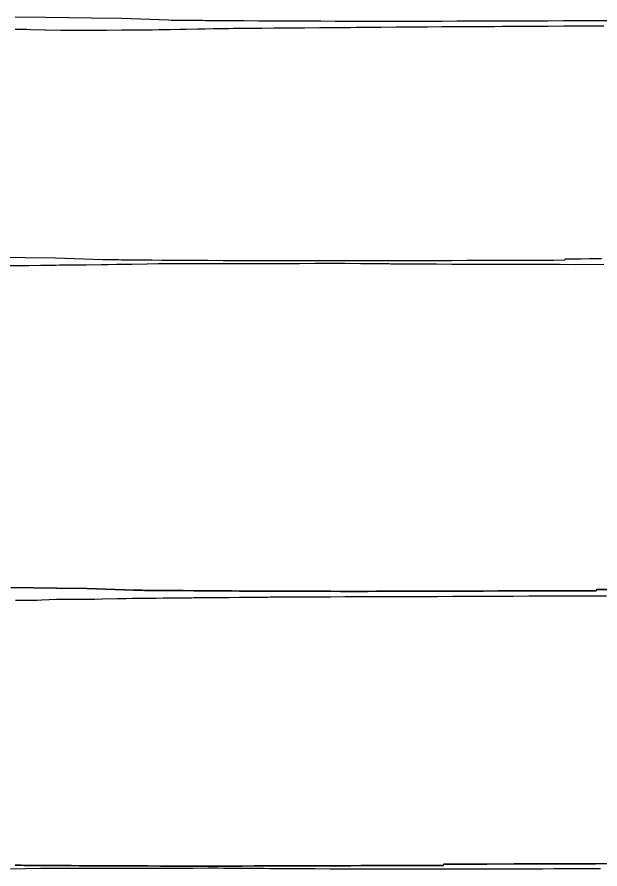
# Model space of a CAD drawing. Extents: x -70 to 701944, y -4 to 666871.
# Drawn here: x 691761.3 to 691975.6, y 666506.4 to 666819.7 of the extents above; entities that cross this region are included whole.
import ezdxf

# ---------------------------------------------------------------- set-up
doc = ezdxf.new("R2010")
doc.units = 0
for name, color, linetype in [('R_Fin Surface', 7, 'Continuous'), ('R_No Plot', 7, 'Continuous'), ('T_Notes', 7, 'Continuous')]:
    doc.layers.add(name, color=color, linetype=linetype)

msp = doc.modelspace()

# ---------------------------------------------------------------- linework, layer by layer
at = {"layer": 'R_Fin Surface'}
for points in [[(691759.05, 666609.94), (691775.85, 666609.69), (691775.85, 666609.69), (691787.06, 666609.55), (691787.06, 666609.55), (691804.24, 666608.91), (691805.18, 666608.9), (691806.14, 666608.89), (691807.13, 666608.88), (691808.13, 666608.87), (691808.13, 666608.87), (691809.16, 666608.86), (691809.46, 666608.86), (691809.46, 666608.86), (691810.2, 666608.85), (691810.21, 666608.85), (691811.26, 666608.84), (691811.26, 666608.84), (691812.34, 666608.83), (691813.43, 666608.82), (691813.43, 666608.82), (691813.43, 666608.82), (691814.52, 666608.81), (691815.06, 666608.81), (691815.06, 666608.81), (691815.63, 666608.8), (691816.75, 666608.79), (691817.87, 666608.78), (691819, 666608.77), (691820.12, 666608.77), (691820.21, 666608.76), (691820.66, 666608.76), (691821.25, 666608.76), (691821.25, 666608.76), (691822.37, 666608.75), (691822.37, 666608.75), (691822.37, 666608.75), (691822.37, 666608.75), (691822.38, 666608.75), (691826.26, 666608.72), (691826.26, 666608.72), (691830.21, 666608.69), (691830.21, 666608.69), (691831.86, 666608.68), (691831.86, 666608.68), (691837.46, 666608.64), (691837.46, 666608.64), (691840.21, 666608.63), (691843.06, 666608.61), (691848.66, 666608.59), (691848.66, 666608.59), (691850.21, 666608.58), (691850.21, 666608.58), (691854.26, 666608.56), (691859.86, 666608.54), (691859.86, 666608.54), (691860.21, 666608.54), (691865.47, 666608.53), (691870.2, 666608.52), (691870.21, 666608.52), (691871.07, 666608.52), (691871.07, 666608.52), (691876.67, 666608.51), (691876.67, 666608.51), (691880.2, 666608.5), (691880.21, 666608.5), (691880.21, 666608.5), (691882.27, 666608.5), (691887.87, 666608.5), (691887.87, 666608.5), (691890.21, 666608.5), (691893.47, 666608.51), (691899.07, 666608.51), (691899.07, 666608.51), (691900.21, 666608.52), (691900.21, 666608.52), (691904.67, 666608.53), (691910.21, 666608.54), (691910.27, 666608.54), (691910.27, 666608.54), (691915.87, 666608.56), (691915.87, 666608.56), (691920.21, 666608.57), (691920.21, 666608.57), (691921.47, 666608.57), (691927.07, 666608.59), (691927.07, 666608.59), (691930.21, 666608.6), (691930.21, 666608.6), (691932.67, 666608.61), (691938.27, 666608.63), (691938.27, 666608.63), (691940.21, 666608.63), (691940.21, 666608.63), (691943.88, 666608.64), (691949.48, 666608.66), (691949.48, 666608.66), (691950.21, 666608.66), (691950.21, 666608.66), (691955.08, 666608.68), (691960.21, 666608.69), (691960.21, 666608.69), (691960.68, 666608.69), (691966.28, 666608.71), (691966.28, 666608.71), (691970.21, 666608.72), (691974.2, 666608.73), (691974.42, 666609.19), (691974.43, 666609.19), (691974.43, 666609.19), (691980.21, 666609.2)], [(691760.55, 666507.79), (691761.67, 666507.78), (691762.8, 666507.77), (691763.92, 666507.76), (691764.01, 666507.76), (691764.46, 666507.76), (691765.05, 666507.75), (691765.05, 666507.75), (691766.17, 666507.74), (691766.17, 666507.74), (691766.17, 666507.74), (691766.17, 666507.74), (691766.18, 666507.74), (691770.06, 666507.71), (691770.06, 666507.71), (691774.01, 666507.69), (691774.01, 666507.69), (691775.66, 666507.68), (691775.66, 666507.68), (691781.26, 666507.64), (691781.26, 666507.64), (691784.01, 666507.62), (691786.86, 666507.61), (691792.46, 666507.58), (691792.46, 666507.58), (691794.01, 666507.57), (691794.01, 666507.57), (691798.06, 666507.56), (691803.67, 666507.54), (691803.67, 666507.54), (691804.01, 666507.54), (691809.27, 666507.52), (691814.01, 666507.51), (691814.01, 666507.51), (691814.87, 666507.51), (691814.87, 666507.51), (691820.47, 666507.5), (691820.47, 666507.5), (691824, 666507.5), (691824.01, 666507.5), (691824.01, 666507.5), (691826.07, 666507.5), (691831.67, 666507.5), (691831.67, 666507.5), (691834.01, 666507.5), (691837.27, 666507.5), (691842.87, 666507.51), (691842.87, 666507.51), (691844.01, 666507.51), (691844.01, 666507.51), (691848.47, 666507.52), (691854.01, 666507.54), (691854.07, 666507.54), (691854.07, 666507.54), (691859.67, 666507.55), (691859.67, 666507.55), (691864.01, 666507.57), (691864.01, 666507.57), (691865.27, 666507.57), (691870.87, 666507.59), (691870.87, 666507.59), (691874.01, 666507.6), (691874.01, 666507.6), (691876.47, 666507.6), (691882.08, 666507.62), (691882.08, 666507.62), (691884.01, 666507.63), (691884.01, 666507.63), (691887.68, 666507.64), (691893.28, 666507.66), (691893.28, 666507.66), (691894.01, 666507.66), (691894.01, 666507.66), (691898.88, 666507.67), (691904.01, 666507.69), (691904.01, 666507.69), (691904.48, 666507.69), (691910.08, 666507.71), (691910.08, 666507.71), (691914.01, 666507.72), (691918, 666507.73), (691918.22, 666508.18), (691918.23, 666508.18), (691918.23, 666508.18), (691924.01, 666508.2), (691927, 666508.22), (691927.01, 666508.22), (691931.5, 666508.23), (691931.51, 666508.23), (691934.01, 666508.23), (691944.01, 666508.26), (691954.01, 666508.29), (691964.01, 666508.32), (691974.01, 666508.35), (691984.01, 666508.38)]]:
    msp.add_lwpolyline(points, dxfattribs=at)
at = {"layer": 'R_No Plot'}
for points in [[(691760.78, 666605.24), (691764.65, 666605.26), (691768.75, 666605.29), (691770.25, 666605.42), (691770.42, 666605.43), (691775.85, 666605.58), (691776.23, 666605.59), (691777.29, 666605.63), (691777.89, 666605.64), (691781.46, 666605.64), (691787.06, 666605.64), (691789.92, 666605.64), (691792.66, 666605.7), (691798.26, 666605.83), (691799.32, 666605.85), (691801.29, 666605.89), (691803.76, 666605.94), (691803.86, 666605.94), (691809.46, 666606.01), (691812.53, 666606.04), (691815.06, 666606.06), (691815.26, 666606.07), (691820.66, 666606.12), (691825.53, 666606.17), (691826.26, 666606.18), (691831.86, 666606.23), (691832.25, 666606.23), (691837.46, 666606.28), (691839.33, 666606.29), (691843.06, 666606.33), (691844.22, 666606.34), (691848.66, 666606.38), (691853.49, 666606.42), (691854.26, 666606.43), (691856.33, 666606.44), (691859.86, 666606.48), (691865.47, 666606.53), (691867.02, 666606.54), (691868.16, 666606.54), (691868.28, 666606.54), (691871.07, 666606.54), (691876.67, 666606.54), (691881.85, 666606.55), (691882.27, 666606.55), (691884.36, 666606.55), (691887.87, 666606.55), (691893.47, 666606.55), (691897.23, 666606.55), (691899.07, 666606.56), (691904.67, 666606.6), (691908.06, 666606.62), (691910.27, 666606.62), (691913.23, 666606.62), (691915.87, 666606.64), (691921.47, 666606.67), (691923.76, 666606.68), (691927.07, 666606.7), (691932.67, 666606.74), (691933.73, 666606.74), (691938.27, 666606.74), (691940.04, 666606.74), (691943.88, 666606.77), (691949.48, 666606.8), (691949.9, 666606.8), (691955.08, 666606.8), (691956.53, 666606.8), (691960.68, 666606.8), (691965.08, 666606.81), (691966.28, 666606.81), (691973.95, 666606.81), (691978.03, 666606.84)], [(691758.86, 666506.5), (691764.46, 666506.59), (691769.88, 666506.68), (691770.06, 666506.68), (691771.24, 666506.7), (691775.66, 666506.69), (691781.26, 666506.69), (691785.21, 666506.69), (691786.86, 666506.71), (691787.11, 666506.71), (691792.46, 666506.72), (691798.06, 666506.72), (691800.74, 666506.73), (691803.67, 666506.71), (691804.58, 666506.71), (691809.27, 666506.72), (691814.87, 666506.73), (691817.93, 666506.74), (691820.47, 666506.75), (691826.07, 666506.77), (691831.59, 666506.79), (691831.67, 666506.79), (691835.15, 666506.79), (691837.27, 666506.77), (691842.87, 666506.73), (691848.14, 666506.69), (691848.47, 666506.69), (691852.06, 666506.66), (691854.07, 666506.65), (691859.67, 666506.61), (691863.85, 666506.59), (691865.27, 666506.58), (691869, 666506.55), (691870.87, 666506.54), (691876.47, 666506.52), (691879.9, 666506.51), (691882.08, 666506.49), (691884.32, 666506.48), (691887.68, 666506.47), (691893.28, 666506.45), (691894.79, 666506.45), (691898.88, 666506.43), (691899.38, 666506.43), (691904.48, 666506.44), (691910.08, 666506.45), (691912.25, 666506.46), (691916.61, 666506.45), (691920.69, 666506.44), (691933.45, 666506.48), (691937.65, 666506.48), (691950.5, 666506.52), (691954.66, 666506.53), (691958.8, 666506.54), (691971.7, 666506.58), (691975.8, 666506.58)]]:
    msp.add_lwpolyline(points, dxfattribs=at)
at = {"layer": 'T_Notes'}
for points in [[(691979.03, 666818.25), (691973.43, 666818.23), (691972.96, 666818.23), (691967.83, 666818.21), (691962.96, 666818.2), (691962.23, 666818.2), (691956.63, 666818.18), (691952.96, 666818.17), (691951.03, 666818.16), (691945.43, 666818.15), (691942.96, 666818.14), (691939.83, 666818.13), (691934.23, 666818.11), (691932.96, 666818.11), (691928.63, 666818.09), (691923.03, 666818.08), (691922.96, 666818.08), (691917.42, 666818.06), (691912.96, 666818.05), (691911.82, 666818.05), (691906.22, 666818.04), (691902.96, 666818.04), (691900.62, 666818.04), (691895.02, 666818.04), (691892.96, 666818.04), (691889.42, 666818.04), (691883.82, 666818.05), (691882.96, 666818.05), (691878.22, 666818.06), (691872.96, 666818.08), (691872.62, 666818.08), (691867.02, 666818.1), (691862.96, 666818.12), (691861.42, 666818.12), (691855.82, 666818.15), (691852.96, 666818.17), (691850.22, 666818.18), (691844.62, 666818.22), (691842.96, 666818.23), (691839.01, 666818.26), (691835.13, 666818.28), (691835.12, 666818.28), (691834, 666818.29), (691833.41, 666818.3), (691832.96, 666818.3), (691832.88, 666818.3), (691831.75, 666818.31), (691830.62, 666818.32), (691829.5, 666818.33), (691828.39, 666818.34), (691827.81, 666818.34), (691827.28, 666818.35), (691826.18, 666818.36), (691825.09, 666818.37), (691824.02, 666818.38), (691822.95, 666818.39), (691822.21, 666818.4), (691821.91, 666818.4), (691820.89, 666818.41), (691819.88, 666818.42), (691818.9, 666818.43), (691817.94, 666818.44), (691817, 666818.45), (691799.81, 666819.09), (691788.61, 666819.23), (691771.81, 666819.47), (691760.6, 666819.66)], [(691760.6, 666815.24), (691763.27, 666815.19), (691764.91, 666815.15), (691766.21, 666815.11), (691766.26, 666815.11), (691771.57, 666814.92), (691771.81, 666814.92), (691777.41, 666814.84), (691781.75, 666814.78), (691783.01, 666814.79), (691786.88, 666814.82), (691788.61, 666814.83), (691794.21, 666814.87), (691799.81, 666814.9), (691805.41, 666814.94), (691806.29, 666814.94), (691806.57, 666814.95), (691807.19, 666814.96), (691811.01, 666815.01), (691813.42, 666815.05), (691816.61, 666815.08), (691817.62, 666815.08), (691821.19, 666815.16), (691822.21, 666815.18), (691823.45, 666815.2), (691827.81, 666815.29), (691830.38, 666815.33), (691833.41, 666815.39), (691838.01, 666815.46), (691839.01, 666815.48), (691839.07, 666815.48), (691840.75, 666815.51), (691844.62, 666815.54), (691850.22, 666815.59), (691851.29, 666815.6), (691855.82, 666815.64), (691860.79, 666815.68), (691861.42, 666815.69), (691864.92, 666815.72), (691867.02, 666815.74), (691872.62, 666815.78), (691873.6, 666815.79), (691878.22, 666815.83), (691880.04, 666815.84), (691883.82, 666815.87), (691886.07, 666815.88), (691889.42, 666815.91), (691894.85, 666815.96), (691895.02, 666815.96), (691900.62, 666816), (691906.22, 666816.04), (691908.82, 666816.06), (691909.33, 666816.06), (691911.82, 666816.09), (691912.26, 666816.09), (691917.42, 666816.12), (691922.77, 666816.15), (691923.03, 666816.15), (691923.52, 666816.15), (691928.63, 666816.18), (691934.23, 666816.22), (691936.8, 666816.23), (691939.83, 666816.25), (691945.43, 666816.28), (691949.39, 666816.3), (691951.03, 666816.3), (691951.38, 666816.3), (691956.63, 666816.33), (691962.23, 666816.37), (691963.92, 666816.38), (691966.2, 666816.38), (691967.83, 666816.38), (691973.43, 666816.38), (691977.08, 666816.38)], [(691976.14, 666730.71), (691971.64, 666730.7), (691968.65, 666730.68), (691962.86, 666730.66), (691962.64, 666730.21), (691958.65, 666730.2), (691954.72, 666730.19), (691949.12, 666730.17), (691948.65, 666730.17), (691943.52, 666730.15), (691938.65, 666730.14), (691937.92, 666730.14), (691932.31, 666730.12), (691928.65, 666730.11), (691926.71, 666730.1), (691921.11, 666730.08), (691918.65, 666730.08), (691915.51, 666730.07), (691909.91, 666730.05), (691908.65, 666730.05), (691904.31, 666730.03), (691898.71, 666730.02), (691898.65, 666730.02), (691893.11, 666730), (691888.65, 666729.99), (691887.51, 666729.99), (691881.91, 666729.98), (691878.65, 666729.98), (691876.31, 666729.98), (691870.71, 666729.98), (691868.64, 666729.98), (691865.11, 666729.98), (691859.51, 666729.99), (691858.64, 666729.99), (691853.9, 666730), (691848.65, 666730.02), (691848.3, 666730.02), (691842.7, 666730.04), (691838.64, 666730.05), (691837.1, 666730.06), (691831.5, 666730.09), (691828.65, 666730.1), (691825.9, 666730.12), (691820.3, 666730.15), (691818.65, 666730.17), (691814.7, 666730.19), (691810.82, 666730.22), (691810.81, 666730.22), (691809.69, 666730.23), (691809.1, 666730.24), (691808.65, 666730.24), (691808.56, 666730.24), (691807.43, 666730.25), (691806.31, 666730.26), (691805.19, 666730.27), (691804.07, 666730.28), (691803.5, 666730.28), (691802.96, 666730.29), (691801.87, 666730.3), (691800.78, 666730.31), (691799.7, 666730.32), (691798.64, 666730.33), (691797.9, 666730.33), (691797.59, 666730.34), (691796.57, 666730.35), (691795.57, 666730.36), (691794.58, 666730.37), (691793.62, 666730.37), (691792.68, 666730.38), (691775.49, 666731.02), (691764.29, 666731.17), (691747.49, 666731.41)], [(691758.69, 666728.26), (691764.29, 666728.34), (691765.62, 666728.36), (691769.89, 666728.41), (691775.49, 666728.48), (691776.94, 666728.5), (691781.1, 666728.54), (691782.62, 666728.55), (691786.7, 666728.6), (691792.3, 666728.68), (691794.69, 666728.72), (691797.9, 666728.75), (691799.54, 666728.77), (691803.5, 666728.83), (691809.1, 666728.92), (691813.21, 666728.99), (691814.7, 666729), (691816.73, 666729.03), (691820.3, 666729.02), (691825.9, 666729.02), (691828.45, 666729.02), (691831.5, 666729.06), (691832.35, 666729.07), (691837.1, 666729.08), (691842.7, 666729.08), (691843.9, 666729.08), (691848.3, 666729.07), (691851.2, 666729.06), (691853.9, 666729.06), (691859.51, 666729.07), (691862.29, 666729.08), (691865.11, 666729.09), (691870.71, 666729.11), (691873.62, 666729.12), (691876.31, 666729.12), (691880.93, 666729.11), (691881.91, 666729.1), (691887.51, 666729.06), (691891.62, 666729.03), (691893.11, 666729.02), (691898.02, 666728.98), (691898.71, 666728.97), (691904.31, 666728.94), (691907.49, 666728.92), (691909.91, 666728.9), (691915.14, 666728.87), (691915.51, 666728.86), (691921.11, 666728.84), (691923.7, 666728.83), (691926.71, 666728.81), (691929.97, 666728.79), (691932.31, 666728.78), (691937.92, 666728.77), (691938.23, 666728.77), (691943.52, 666728.74), (691944.6, 666728.74), (691949.12, 666728.75), (691954.72, 666728.76), (691954.89, 666728.76), (691960.96, 666728.74), (691966.64, 666728.73), (691977.03, 666728.76)], [(691980.21, 666609.2), (691974.42, 666609.19), (691974.2, 666608.73), (691970.21, 666608.72), (691966.28, 666608.71), (691960.68, 666608.69), (691960.21, 666608.69), (691955.08, 666608.68), (691950.21, 666608.66), (691949.48, 666608.66), (691943.88, 666608.64), (691940.21, 666608.63), (691938.27, 666608.63), (691932.67, 666608.61), (691930.21, 666608.6), (691927.07, 666608.59), (691921.47, 666608.57), (691920.21, 666608.57), (691915.87, 666608.56), (691910.27, 666608.54), (691910.21, 666608.54), (691904.67, 666608.53), (691900.21, 666608.52), (691899.07, 666608.51), (691893.47, 666608.51), (691890.21, 666608.5), (691887.87, 666608.5), (691882.27, 666608.5), (691880.2, 666608.5), (691876.67, 666608.51), (691871.07, 666608.52), (691870.2, 666608.52), (691865.47, 666608.53), (691860.21, 666608.54), (691859.86, 666608.54), (691854.26, 666608.56), (691850.21, 666608.58), (691848.66, 666608.59), (691843.06, 666608.61), (691840.21, 666608.63), (691837.46, 666608.64), (691831.86, 666608.68), (691830.21, 666608.69), (691826.26, 666608.72), (691822.38, 666608.75), (691822.37, 666608.75), (691821.25, 666608.76), (691820.66, 666608.76), (691820.21, 666608.76), (691820.12, 666608.77), (691819, 666608.77), (691817.87, 666608.78), (691816.75, 666608.79), (691815.63, 666608.8), (691815.06, 666608.81), (691814.52, 666608.81), (691813.43, 666608.82), (691812.34, 666608.83), (691811.26, 666608.84), (691810.2, 666608.85), (691809.46, 666608.86), (691809.16, 666608.86), (691808.13, 666608.87), (691807.13, 666608.88), (691806.14, 666608.89), (691805.18, 666608.9), (691804.24, 666608.91), (691787.06, 666609.55), (691775.85, 666609.69), (691759.05, 666609.94)], [(691760.78, 666605.24), (691764.65, 666605.26), (691768.75, 666605.29), (691770.25, 666605.42), (691770.42, 666605.43), (691775.85, 666605.58), (691776.23, 666605.59), (691777.29, 666605.63), (691777.89, 666605.64), (691781.46, 666605.64), (691787.06, 666605.64), (691789.92, 666605.64), (691792.66, 666605.7), (691798.26, 666605.83), (691799.32, 666605.85), (691801.29, 666605.89), (691803.76, 666605.94), (691803.86, 666605.94), (691809.46, 666606.01), (691812.53, 666606.04), (691815.06, 666606.06), (691815.26, 666606.07), (691820.66, 666606.12), (691825.53, 666606.17), (691826.26, 666606.18), (691831.86, 666606.23), (691832.25, 666606.23), (691837.46, 666606.28), (691839.33, 666606.29), (691843.06, 666606.33), (691844.22, 666606.34), (691848.66, 666606.38), (691853.49, 666606.42), (691854.26, 666606.43), (691856.33, 666606.44), (691859.86, 666606.48), (691865.47, 666606.53), (691867.02, 666606.54), (691868.16, 666606.54), (691868.28, 666606.54), (691871.07, 666606.54), (691876.67, 666606.54), (691881.85, 666606.55), (691882.27, 666606.55), (691884.36, 666606.55), (691887.87, 666606.55), (691893.47, 666606.55), (691897.23, 666606.55), (691899.07, 666606.56), (691904.67, 666606.6), (691908.06, 666606.62), (691910.27, 666606.62), (691913.23, 666606.62), (691915.87, 666606.64), (691921.47, 666606.67), (691923.76, 666606.68), (691927.07, 666606.7), (691932.67, 666606.74), (691933.73, 666606.74), (691938.27, 666606.74), (691940.04, 666606.74), (691943.88, 666606.77), (691949.48, 666606.8), (691949.9, 666606.8), (691955.08, 666606.8), (691956.53, 666606.8), (691960.68, 666606.8), (691965.08, 666606.81), (691966.28, 666606.81), (691973.95, 666606.81), (691978.03, 666606.84)], [(691758.86, 666506.5), (691764.46, 666506.59), (691769.88, 666506.68), (691770.06, 666506.68), (691771.24, 666506.7), (691775.66, 666506.69), (691781.26, 666506.69), (691785.21, 666506.69), (691786.86, 666506.71), (691787.11, 666506.71), (691792.46, 666506.72), (691798.06, 666506.72), (691800.74, 666506.73), (691803.67, 666506.71), (691804.58, 666506.71), (691809.27, 666506.72), (691814.87, 666506.73), (691817.93, 666506.74), (691820.47, 666506.75), (691826.07, 666506.77), (691831.59, 666506.79), (691831.67, 666506.79), (691835.15, 666506.79), (691837.27, 666506.77), (691842.87, 666506.73), (691848.14, 666506.69), (691848.47, 666506.69), (691852.06, 666506.66), (691854.07, 666506.65), (691859.67, 666506.61), (691863.85, 666506.59), (691865.27, 666506.58), (691869, 666506.55), (691870.87, 666506.54), (691876.47, 666506.52), (691879.9, 666506.51), (691882.08, 666506.49), (691884.32, 666506.48), (691887.68, 666506.47), (691893.28, 666506.45), (691894.79, 666506.45), (691898.88, 666506.43), (691899.38, 666506.43), (691904.48, 666506.44), (691910.08, 666506.45), (691912.25, 666506.46), (691916.61, 666506.45), (691920.69, 666506.44), (691933.45, 666506.48), (691937.65, 666506.48), (691950.5, 666506.52), (691954.66, 666506.53), (691958.8, 666506.54), (691971.7, 666506.58), (691975.8, 666506.58)], [(691984.01, 666508.38), (691974.01, 666508.35), (691964.01, 666508.32), (691954.01, 666508.29), (691944.01, 666508.26), (691934.01, 666508.23), (691931.5, 666508.23), (691927, 666508.22), (691924.01, 666508.2), (691918.22, 666508.18), (691918, 666507.73), (691914.01, 666507.72), (691910.08, 666507.71), (691904.48, 666507.69), (691904.01, 666507.69), (691898.88, 666507.67), (691894.01, 666507.66), (691893.28, 666507.66), (691887.68, 666507.64), (691884.01, 666507.63), (691882.08, 666507.62), (691876.47, 666507.6), (691874.01, 666507.6), (691870.87, 666507.59), (691865.27, 666507.57), (691864.01, 666507.57), (691859.67, 666507.55), (691854.07, 666507.54), (691854.01, 666507.54), (691848.47, 666507.52), (691844.01, 666507.51), (691842.87, 666507.51), (691837.27, 666507.5), (691834.01, 666507.5), (691831.67, 666507.5), (691826.07, 666507.5), (691824, 666507.5), (691820.47, 666507.5), (691814.87, 666507.51), (691814.01, 666507.51), (691809.27, 666507.52), (691804.01, 666507.54), (691803.67, 666507.54), (691798.06, 666507.56), (691794.01, 666507.57), (691792.46, 666507.58), (691786.86, 666507.61), (691784.01, 666507.62), (691781.26, 666507.64), (691775.66, 666507.68), (691774.01, 666507.69), (691770.06, 666507.71), (691766.18, 666507.74), (691766.17, 666507.74), (691765.05, 666507.75), (691764.46, 666507.76), (691764.01, 666507.76), (691763.92, 666507.76), (691762.8, 666507.77), (691761.67, 666507.78), (691760.55, 666507.79)]]:
    msp.add_lwpolyline(points, dxfattribs=at)

doc.saveas('drawing.dxf')
